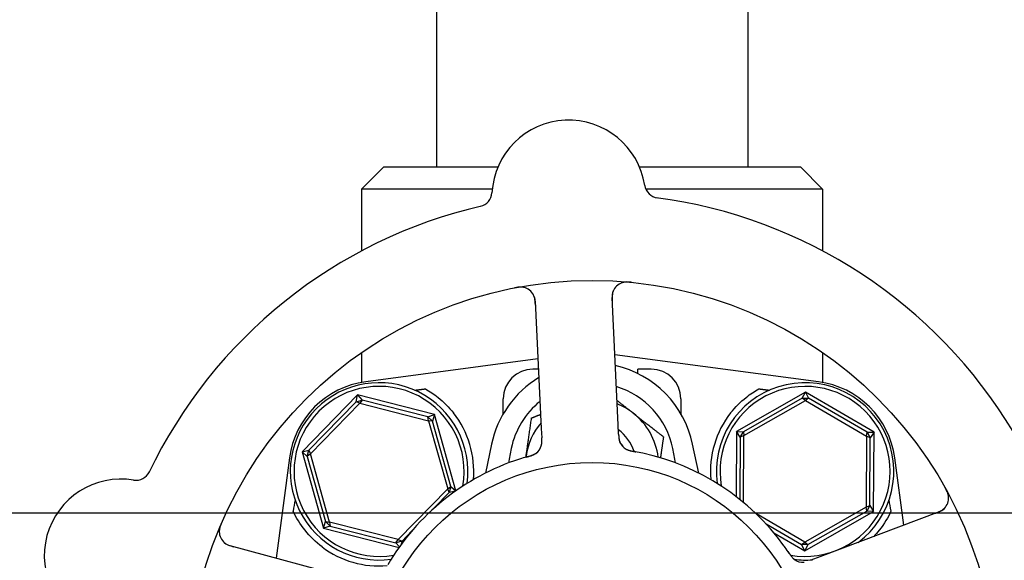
# Model space of a CAD drawing. Header units: inches. Extents: x 24 to 1128, y -94 to 748.
# Tile 532 of 546: x 702.33 to 706.49, y 605.86 to 608.14. Entities that reach past the tile are written whole.
import ezdxf

# ---------------------------------------------------------------- set-up
doc = ezdxf.new("R2010")
doc.units = ezdxf.units.IN
doc.header["$LTSCALE"] = 32
doc.header["$MEASUREMENT"] = 0
doc.layers.add('Dimension (ANSI)', color=7, linetype='Continuous', lineweight=25)
doc.layers.add('Visible (ANSI)', color=7, linetype='Continuous', lineweight=30)
doc.styles.add('Note Text (ANSI)', font='tahoma.ttf')
doc.dimstyles.new('Architectural (ANSI)', dxfattribs={"dimscale": 32, "dimtxt": 0.125, "dimasz": 0.098425, "dimexe": 0.125, "dimexo": 0.0625, "dimgap": 0.031496, "dimtad": 0, "dimtih": 1, "dimtoh": 1, "dimdec": 4, "dimrnd": 1e-08, "dimzin": 3, "dimdsep": 46, "dimlunit": 4, "dimtxsty": 'Note Text (ANSI)', "dimcen": 0.09, "dimdle": 0.393701, "dimclrd": 256, "dimclre": 256, "dimclrt": 256, "dimadec": 0, "dimazin": 3, "dimtfac": 0.96, "dimtofl": 0, "dimtmove": 0, "dimatfit": 3, "dimfxl": 1, "dimfrac": 2, "dimtolj": 1, "dimtzin": 12, "dimlwd": -1, "dimlwe": -1, "dimarcsym": 0})

# ---------------------------------------------------------------- blocks, each defined once
blk = doc.blocks.new('*D17')
at = {"layer": 'Defpoints', "color": 0, "transparency": 16777216}
for p in [(692.9153, 606.0589), (692.9153, 480.0589), (781.1171, 480.0589)]:
    blk.add_point(p, dxfattribs=at)
at = {"layer": 'Dimension (ANSI)', "transparency": 16777216}
for p, q in [((694.9153, 606.0589), (785.1171, 606.0589)), ((781.1171, 602.9093), (781.1171, 543.1487)), ((781.1171, 483.2085), (781.1171, 536.9691)), ((694.9153, 480.0589), (785.1171, 480.0589))]:
    blk.add_line(p, q, dxfattribs=at)
for points in [[(780.5922, 602.9093), (781.6421, 602.9093), (781.1171, 606.0589)], [(780.5922, 483.2085), (781.6421, 483.2085), (781.1171, 480.0589)]]:
    blk.add_solid(points, dxfattribs=at)
at = {"layer": 'Dimension (ANSI)', "transparency": 16777216, "insert": (774.3851, 542.1408), "char_height": 4, "attachment_point": 1, "style": 'Note Text (ANSI)'}
blk.add_mtext('\\A1;10\'-6"', dxfattribs=at)

msp = doc.modelspace()

# ---------------------------------------------------------------- linework, layer by layer
at = {"layer": 'Visible (ANSI)'}
for p, q in [((705.40183, 609.97128), (705.40183, 607.52141)), ((704.08683, 609.54641), (704.08683, 607.52141)), ((703.86433, 607.52141), (703.77058, 607.42766)), ((703.86433, 607.52141), (704.34666, 607.52141)), ((704.94467, 607.52141), (705.62433, 607.52141)), ((705.62433, 607.52141), (705.71808, 607.42766)), ((704.32241, 607.42766), (703.77058, 607.42766)), ((703.77058, 607.42766), (703.77058, 607.16624)), ((705.71808, 607.42766), (704.97136, 607.42766)), ((705.71808, 607.42766), (705.71808, 607.16624)), ((704.85449, 606.43065), (704.82869, 606.96936)), ((704.50407, 606.95381), (704.52986, 606.4151)), ((703.77058, 606.73654), (703.77058, 606.61013)), ((705.70099, 606.61281), (704.84028, 606.72739)), ((705.71808, 606.73654), (705.71808, 606.61013)), ((704.51575, 606.70973), (703.78767, 606.61281)), ((704.51784, 606.66609), (704.49433, 606.66609)), ((704.93808, 606.64754), (704.93808, 606.66609)), ((704.99433, 606.66609), (704.93808, 606.66609)), ((703.75346, 606.55696), (703.51913, 606.31674)), ((703.74744, 606.52841), (703.75346, 606.55696)), ((703.75346, 606.55696), (703.77349, 606.53573)), ((704.07866, 606.47413), (703.75346, 606.55696)), ((705.64604, 606.56949), (705.35456, 606.40318)), ((705.63238, 606.5437), (705.38371, 606.40183)), ((705.63238, 606.5437), (705.64604, 606.56949)), ((705.63238, 606.5437), (705.65944, 606.54357)), ((705.64586, 606.53341), (705.63238, 606.5437)), ((705.65944, 606.54357), (705.64586, 606.53341)), ((705.64604, 606.56949), (705.65944, 606.54357)), ((705.93581, 606.40022), (705.64604, 606.56949)), ((705.90664, 606.39916), (705.65944, 606.54357)), ((703.74744, 606.52841), (703.54752, 606.32347)), ((703.5541, 606.30784), (703.76323, 606.52222)), ((703.74744, 606.52841), (703.77349, 606.53573)), ((703.76323, 606.52222), (703.74744, 606.52841)), ((703.77349, 606.53573), (703.76323, 606.52222)), ((703.76323, 606.52222), (704.05347, 606.4483)), ((704.05092, 606.46507), (703.77349, 606.53573)), ((704.36933, 606.47788), (704.36933, 606.54109)), ((705.11933, 606.54109), (705.11933, 606.47788)), ((705.38572, 606.38498), (705.64586, 606.53341)), ((705.64586, 606.53341), (705.90446, 606.38233)), ((704.05092, 606.46507), (704.07866, 606.47413)), ((704.05092, 606.46507), (704.0703, 606.44617)), ((704.05347, 606.4483), (704.05092, 606.46507)), ((704.07866, 606.47413), (704.0703, 606.44617)), ((704.16926, 606.15202), (704.07866, 606.47413)), ((704.0703, 606.44617), (704.05347, 606.4483)), ((704.05347, 606.4483), (704.13456, 606.15998)), ((704.14782, 606.17057), (704.0703, 606.44617)), ((704.8564, 606.39081), (704.85449, 606.43065)), ((704.52986, 606.4151), (704.53177, 606.37524)), ((705.35456, 606.40318), (705.35316, 606.12721)), ((705.35456, 606.40318), (705.38371, 606.40183)), ((705.37006, 606.37846), (705.35456, 606.40318)), ((705.37006, 606.37846), (705.36872, 606.11502)), ((705.37006, 606.37846), (705.38371, 606.40183)), ((705.38572, 606.38498), (705.37006, 606.37846)), ((705.38371, 606.40183), (705.38572, 606.38498)), ((705.38428, 606.10233), (705.38572, 606.38498)), ((705.90446, 606.38233), (705.90294, 606.08284)), ((705.90446, 606.38233), (705.90664, 606.39916)), ((705.92006, 606.37565), (705.90446, 606.38233)), ((705.90664, 606.39916), (705.93581, 606.40022)), ((705.90664, 606.39916), (705.92006, 606.37565)), ((705.93581, 606.40022), (705.92006, 606.37565)), ((705.93409, 606.06464), (705.93581, 606.40022)), ((704.31941, 606.34846), (704.29374, 606.22664)), ((705.19492, 606.22664), (705.16925, 606.34846)), ((705.91859, 606.08936), (705.92006, 606.37565)), ((703.51913, 606.31674), (703.54752, 606.32347)), ((703.54084, 606.29725), (703.51913, 606.31674)), ((703.51913, 606.31674), (703.60999, 605.99369)), ((703.54084, 606.29725), (703.54752, 606.32347)), ((703.5541, 606.30784), (703.54084, 606.29725)), ((703.54084, 606.29725), (703.61836, 606.02165)), ((703.54752, 606.32347), (703.5541, 606.30784)), ((703.63519, 606.01952), (703.5541, 606.30784)), ((703.46543, 606.29057), (703.40899, 605.86661)), ((706.06107, 606.00632), (706.02323, 606.29057)), ((704.13456, 606.15998), (704.14782, 606.17057)), ((704.14782, 606.17057), (704.14114, 606.14435)), ((704.14782, 606.17057), (704.16883, 606.15171)), ((704.13456, 606.15998), (703.92542, 605.9456)), ((704.07756, 606.07917), (704.14114, 606.14435)), ((704.14114, 606.14435), (704.13456, 606.15998)), ((704.16712, 606.1505), (704.14114, 606.14435)), ((705.90294, 606.08284), (705.91859, 606.08936)), ((705.91859, 606.08936), (705.90494, 606.06599)), ((705.91859, 606.08936), (705.93409, 606.06464)), ((705.6428, 605.93441), (705.43839, 606.05382)), ((705.64262, 605.89833), (705.93409, 606.06464)), ((705.90294, 606.08284), (705.6428, 605.93441)), ((705.65628, 605.92411), (705.90494, 606.06599)), ((706.2107, 606.06299), (705.70633, 605.87198)), ((705.90494, 606.06599), (705.90294, 606.08284)), ((705.93409, 606.06464), (705.90494, 606.06599)), ((703.60999, 605.99369), (703.61836, 606.02165)), ((703.63773, 606.00275), (703.60999, 605.99369)), ((703.61836, 606.02165), (703.63519, 606.01952)), ((703.63773, 606.00275), (703.61836, 606.02165)), ((703.63519, 606.01952), (703.63773, 606.00275)), ((703.92542, 605.9456), (703.63519, 606.01952)), ((703.63773, 606.00275), (703.91517, 605.93209)), ((705.47966, 606.01162), (705.62922, 605.92425)), ((703.60999, 605.99369), (703.92872, 605.91251)), ((703.94122, 605.93941), (703.98278, 605.98201)), ((705.5122, 605.97452), (705.64262, 605.89833)), ((703.73531, 605.77759), (703.215, 605.91953)), ((703.91517, 605.93209), (703.92542, 605.9456)), ((703.94122, 605.93941), (703.91517, 605.93209)), ((703.93083, 605.91548), (703.91517, 605.93209)), ((703.92542, 605.9456), (703.94122, 605.93941)), ((703.94122, 605.93941), (703.93836, 605.92587)), ((705.62922, 605.92425), (705.6428, 605.93441)), ((705.65628, 605.92411), (705.62922, 605.92425)), ((705.64262, 605.89833), (705.62922, 605.92425)), ((705.65628, 605.92411), (705.64262, 605.89833)), ((705.6428, 605.93441), (705.65628, 605.92411)), ((705.70633, 605.87198), (705.66901, 605.85785))]:
    msp.add_line(p, q, dxfattribs=at)
for radius in [1.7075, 0.9375]:
    msp.add_circle((704.74433, 605.33391), radius, dxfattribs=at)
for centre, radius, start, end in [((704.64567, 607.39405), 0.325, 8.66113, 176.82247), ((705.02875, 607.4524), 0.0625, 188.66113, 262.3534), ((704.25876, 607.41553), 0.0625, 283.1302, 356.82247), ((704.74433, 605.33391), 2.075, 30.99965, 82.48395), ((704.74433, 605.33391), 2.075, 102.99965, 154.48395), ((704.44164, 606.95082), 0.0625, 2.7418, 100.60325), ((704.89112, 606.97235), 0.0625, 84.88035, 182.7418), ((704.74433, 606.25891), 0.43425, 11.9007, 76.93978), ((704.74433, 606.25891), 0.43425, 121.17296, 168.0993), ((704.49433, 606.54109), 0.125, 90, 180), ((704.99433, 606.54109), 0.125, 0, 90), ((703.83715, 606.24109), 0.375, 97.58266, 172.41734), ((703.84433, 606.23391), 0.375, 352.17396, 277.82604), ((703.84433, 606.23391), 0.35938, 350.02465, 279.97535), ((704.74433, 606.25891), 0.34909, 11.9007, 72.94151), ((705.64433, 606.23391), 0.375, 306.768, 187.82604), ((705.64433, 606.23391), 0.35938, 260.11375, 189.97535), ((705.65151, 606.24109), 0.375, 7.58266, 82.41734), ((704.74433, 606.25891), 0.34909, 129.05816, 168.0993), ((704.74433, 606.25891), 0.2815, 51.86636, 67.90218), ((703.84433, 606.23391), 0.4, 355.00108, 38.18136), ((704.74433, 606.25891), 0.2815, 7.18473, 51.86636), ((705.64433, 606.23391), 0.4, 141.81864, 184.99892), ((704.74433, 606.25891), 0.2815, 140.00252, 171.86636), ((704.74433, 606.25891), 0.18733, 18.39093, 53.59902), ((704.46991, 606.36036), 0.0625, 305.2706, 346.30345), ((704.9194, 606.38189), 0.0625, 200.31583, 240.22862), ((704.74433, 606.25891), 0.1535, 30.06048, 40.05875), ((704.74433, 606.25891), 0.2815, 171.86636, 172.81527), ((704.74433, 605.33391), 1, 35.83299, 77.65061), ((704.74433, 605.33391), 1, 107.83299, 149.65061), ((702.81741, 606.25906), 0.0625, 260.66113, 334.3534), ((702.75453, 605.8767), 0.325, 80.66113, 248.82247), ((706.18857, 606.12144), 0.0625, 290.7418, 28.60325), ((703.23144, 605.97982), 0.0625, 156.88035, 254.7418), ((703.84433, 606.23391), 0.4, 232.97261, 274.99892), ((705.63574, 605.91208), 0.0625, 233.2706, 274.30345), ((705.64433, 606.23391), 0.375, 263.08462, 274.7156)]:
    msp.add_arc(centre, radius, start, end, dxfattribs=at)
for centre, major_axis, start_param, end_param in [((703.24637, 603.22408), (0.57653, 4.33091), 0.8462542, 0.8607442), ((706.24229, 603.22408), (-0.57653, 4.33091), 5.4224411, 5.4369311)]:
    msp.add_ellipse(centre, major_axis=major_axis, ratio=0.0429148, start_param=start_param, end_param=end_param, dxfattribs=at)
for points, knots in [([(704.45729, 607.01133), (704.45675, 607.01146), (704.45605, 607.01162), (704.4536, 607.0121), (704.45163, 607.0124), (704.44759, 607.01273), (704.44578, 607.01282), (704.4414, 607.01284), (704.43868, 607.01274), (704.43355, 607.01234), (704.43111, 607.01207), (704.42606, 607.01138), (704.42342, 607.01094), (704.41926, 607.01018), (704.41769, 607.00988), (704.41609, 607.00956)], [0.10313051, 0.10313051, 0.10313051, 0.10313051, 0.11603194, 0.11603194, 0.14472132, 0.14472132, 0.16305353, 0.16305353, 0.18481803, 0.18481803, 0.20320409, 0.20320409, 0.22373688, 0.22373688, 0.23709216, 0.23709216, 0.23709216, 0.23709216]), ([(704.91096, 607.03326), (704.91015, 607.03334), (704.90935, 607.03342), (704.90594, 607.03374), (704.90323, 607.03396), (704.89823, 607.03424), (704.89593, 607.03432), (704.89091, 607.03435), (704.88814, 607.03426), (704.88372, 607.03396), (704.88192, 607.03376), (704.87855, 607.03329), (704.87697, 607.033), (704.87389, 607.03232), (704.8724, 607.03192), (704.87059, 607.03136), (704.87007, 607.03119), (704.86964, 607.03104)], [0, 0, 0, 0, 0.00673636, 0.00673636, 0.02806078, 0.02806078, 0.0453371, 0.0453371, 0.06652159, 0.06652159, 0.08352225, 0.08352225, 0.101589, 0.101589, 0.12223492, 0.12223492, 0.13206643, 0.13206643, 0.13206643, 0.13206643]), ([(704.50485, 606.93734), (704.50482, 606.93796), (704.50479, 606.93858), (704.50469, 606.94062), (704.50462, 606.94204), (704.50424, 606.94879), (704.50378, 606.95396), (704.50258, 606.96206), (704.5019, 606.96541), (704.49968, 606.97369), (704.49765, 606.97848), (704.49599, 606.98165), (704.49582, 606.98196), (704.49567, 606.98224)], [0, 0, 0, 0, 0.00480624, 0.00480624, 0.01589597, 0.01589597, 0.05833406, 0.05833406, 0.09384639, 0.09384639, 0.15340885, 0.15340885, 0.16065924, 0.16065924, 0.16065924, 0.16065924]), ([(704.83457, 606.99896), (704.83429, 606.99834), (704.83397, 606.99758), (704.83272, 606.99444), (704.83193, 606.99208), (704.83037, 606.98536), (704.8297, 606.98108), (704.82908, 606.97272), (704.82899, 606.96877), (704.82908, 606.96287), (704.82913, 606.9611), (704.82928, 606.95722), (704.82938, 606.95507), (704.82948, 606.95296)], [0.11682073, 0.11682073, 0.11682073, 0.11682073, 0.13209763, 0.13209763, 0.17640845, 0.17640845, 0.22121697, 0.22121697, 0.25582457, 0.25582457, 0.27005755, 0.27005755, 0.2865375, 0.2865375, 0.2865375, 0.2865375]), ([(704.03991, 606.58284), (704.05774, 606.57284), (704.07595, 606.56078), (704.11735, 606.52784), (704.13983, 606.50523), (704.15875, 606.48117)], [0.52955844, 0.52955844, 0.52955844, 0.52955844, 0.6981502, 0.6981502, 0.92955653, 0.92955653, 0.92955653, 0.92955653]), ([(705.32991, 606.48117), (705.34885, 606.50527), (705.37137, 606.52791), (705.41277, 606.56083), (705.43095, 606.57286), (705.44875, 606.58284)], [2.4581256, 2.4581256, 2.4581256, 2.4581256, 2.68988255, 2.68988255, 2.85814401, 2.85814401, 2.85814401, 2.85814401]), ([(704.85641, 606.39065), (704.85645, 606.38968), (704.8565, 606.38869), (704.8566, 606.38679), (704.85664, 606.38586), (704.85679, 606.38316), (704.8569, 606.38143), (704.85711, 606.37865), (704.85721, 606.37755), (704.85763, 606.37334), (704.85802, 606.37071), (704.8588, 606.36673), (704.85929, 606.36476), (704.8602, 606.36186), (704.86047, 606.36108), (704.86088, 606.35994), (704.86104, 606.35951), (704.86111, 606.35931), (704.86112, 606.35929), (704.86112, 606.35929)], [0, 0, 0, 0, 0.00805947, 0.00805947, 0.01607833, 0.01607833, 0.0318321, 0.0318321, 0.04288224, 0.04288224, 0.07619177, 0.07619177, 0.108399, 0.108399, 0.12047641, 0.12047641, 0.12953115, 0.12953115, 0.13163232, 0.13163232, 0.13163232, 0.13163232]), ([(704.85684, 606.38252), (704.85691, 606.38147), (704.85699, 606.38041), (704.85735, 606.37628), (704.85774, 606.37311), (704.85882, 606.36721), (704.85951, 606.3644), (704.86087, 606.36015), (704.86145, 606.35857), (704.86232, 606.35646), (704.8626, 606.35583), (704.86292, 606.35513), (704.86298, 606.355), (704.86304, 606.35487)], [0.016833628, 0.016833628, 0.016833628, 0.016833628, 0.024996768, 0.024996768, 0.048690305, 0.048690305, 0.071674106, 0.071674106, 0.086017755, 0.086017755, 0.092484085, 0.092484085, 0.093980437, 0.093980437, 0.093980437, 0.093980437]), ([(704.52856, 606.33876), (704.52866, 606.33903), (704.52876, 606.33932), (704.52913, 606.34041), (704.5294, 606.34129), (704.53013, 606.34384), (704.53055, 606.34558), (704.53156, 606.35083), (704.53195, 606.35457), (704.53223, 606.36136), (704.53221, 606.36445), (704.53211, 606.36741)], [0.094581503, 0.094581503, 0.094581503, 0.094581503, 0.09763667, 0.09763667, 0.105884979, 0.105884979, 0.120706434, 0.120706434, 0.149461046, 0.149461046, 0.17255876, 0.17255876, 0.17255876, 0.17255876]), ([(704.5304, 606.34461), (704.5304, 606.34461), (704.5304, 606.34461), (704.53041, 606.34464), (704.53043, 606.34471), (704.53051, 606.34503), (704.53058, 606.34533), (704.53092, 606.34677), (704.53131, 606.34868), (704.53168, 606.35139), (704.53177, 606.35209), (704.53216, 606.3559), (704.53228, 606.35928), (704.53219, 606.36522), (704.53213, 606.36708), (704.53202, 606.36999), (704.53197, 606.37101), (704.53188, 606.37306), (704.53183, 606.37413), (704.53178, 606.37518)], [0.05598665, 0.05598665, 0.05598665, 0.05598665, 0.056873, 0.056873, 0.06006969, 0.06006969, 0.06858048, 0.06858048, 0.09786866, 0.09786866, 0.10758076, 0.10758076, 0.14991048, 0.14991048, 0.16694481, 0.16694481, 0.17567446, 0.17567446, 0.18444701, 0.18444701, 0.18444701, 0.18444701]), ([(704.47409, 606.2967), (704.4664, 606.29453), (704.45556, 606.29136), (704.44609, 606.2884), (704.44331, 606.28753), (704.44063, 606.28668), (704.43809, 606.28586)], [0.48416631, 0.48416631, 0.48416631, 0.48416631, 0.88318571, 0.88318571, 0.88318571, 1, 1, 1, 1]), ([(704.46629, 606.29448), (704.46943, 606.29539), (704.47256, 606.29628), (704.47828, 606.29799), (704.48089, 606.29881), (704.48572, 606.30042), (704.488, 606.30122), (704.49168, 606.30261), (704.49319, 606.30321), (704.49644, 606.30457), (704.4981, 606.30533), (704.50105, 606.30677), (704.50233, 606.30744), (704.50521, 606.30908), (704.50659, 606.30997), (704.50896, 606.31163), (704.51, 606.31243), (704.51085, 606.31313)], [0, 0, 0, 0, 0.02532917, 0.02532917, 0.0459278, 0.0459278, 0.06431611, 0.06431611, 0.0780154, 0.0780154, 0.09688899, 0.09688899, 0.11755371, 0.11755371, 0.15067697, 0.15067697, 0.17984281, 0.17984281, 0.17984281, 0.17984281]), ([(704.4741, 606.29671), (704.47497, 606.29695), (704.47583, 606.29719), (704.47758, 606.29768), (704.47846, 606.29793), (704.48168, 606.29886), (704.48408, 606.29957), (704.48874, 606.30109), (704.49106, 606.30191), (704.4945, 606.30326), (704.49578, 606.3038), (704.49874, 606.30512), (704.50027, 606.30589), (704.50259, 606.30717), (704.50349, 606.3077), (704.5052, 606.30878), (704.50601, 606.30933), (704.5066, 606.30975), (704.50671, 606.30983), (704.50671, 606.30983)], [0, 0, 0, 0, 0.00712604, 0.00712604, 0.01419238, 0.01419238, 0.03284312, 0.03284312, 0.05207098, 0.05207098, 0.06472354, 0.06472354, 0.08419423, 0.08419423, 0.09866358, 0.09866358, 0.11516786, 0.11516786, 0.12167905, 0.12167905, 0.12167905, 0.12167905]), ([(704.88299, 606.33109), (704.88343, 606.33079), (704.88389, 606.33048), (704.88518, 606.32966), (704.88609, 606.32912), (704.88764, 606.32828), (704.88805, 606.32807), (704.88972, 606.32723), (704.89118, 606.32655), (704.8944, 606.32523), (704.89604, 606.32461), (704.89917, 606.32356), (704.90054, 606.32312), (704.90446, 606.32196), (704.90725, 606.32122), (704.91251, 606.31997), (704.91498, 606.31944), (704.92065, 606.31827), (704.92384, 606.31768), (704.92779, 606.31694), (704.92856, 606.31679), (704.92933, 606.31665)], [0.13529989, 0.13529989, 0.13529989, 0.13529989, 0.15041637, 0.15041637, 0.17862377, 0.17862377, 0.18801437, 0.18801437, 0.21370501, 0.21370501, 0.23365387, 0.23365387, 0.24706173, 0.24706173, 0.26969876, 0.26969876, 0.28871805, 0.28871805, 0.31389266, 0.31389266, 0.3199487, 0.3199487, 0.3199487, 0.3199487]), ([(704.88762, 606.32806), (704.88762, 606.32806), (704.88768, 606.32802), (704.88802, 606.32783), (704.88843, 606.3276), (704.88958, 606.32698), (704.89039, 606.32656), (704.89295, 606.32536), (704.89492, 606.32454), (704.89865, 606.32323), (704.90026, 606.32272), (704.90322, 606.32189), (704.90452, 606.32155), (704.90797, 606.3207), (704.91023, 606.32021), (704.9149, 606.31928), (704.91735, 606.31883), (704.92026, 606.31831), (704.9208, 606.31822), (704.92134, 606.31812)], [0.07093315, 0.07093315, 0.07093315, 0.07093315, 0.07636583, 0.07636583, 0.08666451, 0.08666451, 0.09983228, 0.09983228, 0.12422953, 0.12422953, 0.14000404, 0.14000404, 0.15098747, 0.15098747, 0.16837574, 0.16837574, 0.18725582, 0.18725582, 0.19162474, 0.19162474, 0.19162474, 0.19162474]), ([(704.9582, 606.31077), (704.94882, 606.31282), (704.93708, 606.31521), (704.92747, 606.317), (704.92528, 606.3174), (704.92326, 606.31777), (704.92143, 606.3181)], [0, 0, 0, 0, 0.41999651, 0.41999651, 0.41999651, 0.51583384, 0.51583384, 0.51583384, 0.51583384]), ([(706.25095, 606.12525), (706.25091, 606.12581), (706.25084, 606.12652), (706.25054, 606.129), (706.25022, 606.13096), (706.24929, 606.13491), (706.24881, 606.13666), (706.24748, 606.14083), (706.24654, 606.14339), (706.24457, 606.14814), (706.24356, 606.15038), (706.24135, 606.15497), (706.24011, 606.15735), (706.23811, 606.16106), (706.23733, 606.16246), (706.23654, 606.16388)], [0.10313051, 0.10313051, 0.10313051, 0.10313051, 0.11603194, 0.11603194, 0.14472131, 0.14472131, 0.16305353, 0.16305353, 0.18481803, 0.18481803, 0.20320408, 0.20320408, 0.22373688, 0.22373688, 0.23709216, 0.23709216, 0.23709216, 0.23709216]), ([(703.60345, 605.91457), (703.57689, 605.93461), (703.55198, 605.9589), (703.51045, 606.01108), (703.4939, 606.039), (703.48173, 606.06502), (703.48149, 606.06553), (703.48125, 606.06605)], [2.42631307, 2.42631307, 2.42631307, 2.42631307, 2.67966435, 2.67966435, 2.93613641, 2.93613641, 2.94128789, 2.94128789, 2.94128789, 2.94128789]), ([(706.0074, 606.06605), (705.9955, 606.04031), (705.97891, 606.01211), (705.95052, 605.97625), (705.94256, 605.96711), (705.93417, 605.9583)], [0.44734115, 0.44734115, 0.44734115, 0.44734115, 0.70623872, 0.70623872, 0.7975395, 0.7975395, 0.7975395, 0.7975395]), ([(706.19528, 606.05715), (706.19586, 606.05737), (706.19644, 606.05759), (706.19835, 606.05832), (706.19968, 606.05882), (706.20598, 606.06128), (706.21075, 606.06331), (706.21809, 606.06695), (706.22106, 606.06863), (706.22825, 606.0733), (706.23218, 606.07671), (706.23468, 606.07928), (706.23493, 606.07953), (706.23514, 606.07976)], [0, 0, 0, 0, 0.00480624, 0.00480624, 0.01589597, 0.01589597, 0.05833406, 0.05833406, 0.09384639, 0.09384639, 0.15340885, 0.15340885, 0.16065924, 0.16065924, 0.16065924, 0.16065924]), ([(703.17964, 606.01751), (703.17932, 606.01677), (703.17899, 606.01603), (703.17764, 606.01289), (703.17659, 606.01038), (703.17478, 606.00571), (703.17399, 606.00355), (703.17241, 605.99878), (703.17163, 605.99612), (703.17056, 605.99182), (703.17019, 605.99005), (703.1696, 605.9867), (703.16939, 605.98511), (703.16908, 605.98197), (703.169, 605.98043), (703.16897, 605.97853), (703.16898, 605.97798), (703.16899, 605.97753)], [0, 0, 0, 0, 0.00673636, 0.00673636, 0.02806078, 0.02806078, 0.0453371, 0.0453371, 0.06652159, 0.06652159, 0.08352225, 0.08352225, 0.101589, 0.101589, 0.12223492, 0.12223492, 0.13206643, 0.13206643, 0.13206643, 0.13206643]), ([(703.18866, 605.93426), (703.18916, 605.93381), (703.18978, 605.93326), (703.19238, 605.93111), (703.19439, 605.92962), (703.2003, 605.92607), (703.20416, 605.92411), (703.21191, 605.92094), (703.21565, 605.91963), (703.22129, 605.91789), (703.22299, 605.91739), (703.22672, 605.91633), (703.22879, 605.91576), (703.23083, 605.91521)], [0.11682073, 0.11682073, 0.11682073, 0.11682073, 0.13209763, 0.13209763, 0.17640846, 0.17640846, 0.22121697, 0.22121697, 0.25582457, 0.25582457, 0.27005755, 0.27005755, 0.2865375, 0.2865375, 0.2865375, 0.2865375]), ([(705.57649, 605.88844), (705.57205, 605.89508), (705.56569, 605.90441), (705.55994, 605.91251), (705.55826, 605.91488), (705.55662, 605.91717), (705.55506, 605.91933)], [0.48416631, 0.48416631, 0.48416631, 0.48416631, 0.88318571, 0.88318571, 0.88318571, 1, 1, 1, 1]), ([(705.57197, 605.89517), (705.5738, 605.89246), (705.57561, 605.88977), (705.57901, 605.88486), (705.58059, 605.88263), (705.58362, 605.87852), (705.58508, 605.87661), (705.58754, 605.87353), (705.58858, 605.87229), (705.59088, 605.86962), (705.59212, 605.86827), (705.59439, 605.86591), (705.59543, 605.86491), (705.59787, 605.86267), (705.59915, 605.86163), (705.60146, 605.85989), (705.60255, 605.85915), (705.60348, 605.85856)], [0, 0, 0, 0, 0.0253292, 0.0253292, 0.04592782, 0.04592782, 0.06431613, 0.06431613, 0.07801539, 0.07801539, 0.09688899, 0.09688899, 0.11755369, 0.11755369, 0.15067695, 0.15067695, 0.17984281, 0.17984281, 0.17984281, 0.17984281]), ([(705.5765, 605.88843), (705.577, 605.88768), (705.57749, 605.88693), (705.5785, 605.88542), (705.57901, 605.88466), (705.58089, 605.88188), (705.58231, 605.87983), (705.58519, 605.87586), (705.58669, 605.87391), (705.58903, 605.87105), (705.58994, 605.87), (705.59211, 605.8676), (705.59332, 605.86638), (705.59525, 605.86457), (705.59604, 605.86388), (705.59759, 605.86258), (705.59837, 605.86199), (705.59895, 605.86155), (705.59905, 605.86148), (705.59905, 605.86148)], [0, 0, 0, 0, 0.00712604, 0.00712604, 0.01419238, 0.01419238, 0.03284312, 0.03284312, 0.05207098, 0.05207098, 0.06472354, 0.06472354, 0.08419423, 0.08419423, 0.09866358, 0.09866358, 0.11516786, 0.11516786, 0.12167905, 0.12167905, 0.12167905, 0.12167905])]:
    msp.add_open_spline(points, degree=3, knots=knots, dxfattribs=at)
for points, weights in [([(703.99528, 606.57719), (704.01762, 606.58001), (704.03991, 606.58284)], [0.999969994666, 0.999969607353, 0.999970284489]), ([(705.44875, 606.58284), (705.47104, 606.58001), (705.49338, 606.57719)], [0.999970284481, 0.999969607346, 0.999969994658]), ([(704.84953, 606.5342), (704.88463, 606.50665), (704.91815, 606.48033)], [1.01874043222, 1.02109815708, 1]), ([(704.48865, 606.45963), (704.50839, 606.46755), (704.52699, 606.47501)], [1, 1.0090077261, 1.01373989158]), ([(704.91815, 606.48033), (704.97748, 606.43375), (705.04599, 606.37997)], [1, 1.0379548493, 1]), ([(704.46566, 606.29874), (704.47633, 606.37341), (704.48865, 606.45963)], [1, 1.0379548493, 1]), ([(705.04599, 606.37997), (705.0393, 606.33314), (705.03331, 606.29124)], [1, 1.02026440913, 1.01889014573]), ([(704.465, 606.2941), (704.46533, 606.29642), (704.46566, 606.29874)], [1.0022030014, 1.00113546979, 1])]:
    msp.add_rational_spline(points, weights, degree=2, dxfattribs=at)
for points in [[(704.40274, 606.3309), (704.39847, 606.31063), (704.39496, 606.29027), (704.3922, 606.26986)], [(705.09646, 606.26986), (705.09369, 606.29027), (705.09019, 606.31063), (705.08592, 606.3309)]]:
    msp.add_open_spline(points, degree=3, dxfattribs=at)

# ---------------------------------------------------------------- dimensions: what is measured, and where the dimension line sits
at = {"layer": 'Dimension (ANSI)'}
dim = msp.add_linear_dim(base=(781.11714, 480.05891), p1=(692.91529, 606.05891), p2=(692.91529, 480.05891), angle=90, dimstyle='Architectural (ANSI)', override={"dimgap": 0.031496, "dimdec": 4, "dimlfac": 1, "dimtol": 0, "dimlim": 0, "dimtp": 0, "dimtm": 0, "dimtdec": 2, "dimatfit": 1}, dxfattribs=at)
dim.commit()
dim.dimension.update_dxf_attribs({"geometry": '*D17', "text_midpoint": (781.11714, 540.05891), "dimtype": 160})

doc.saveas('drawing.dxf')
